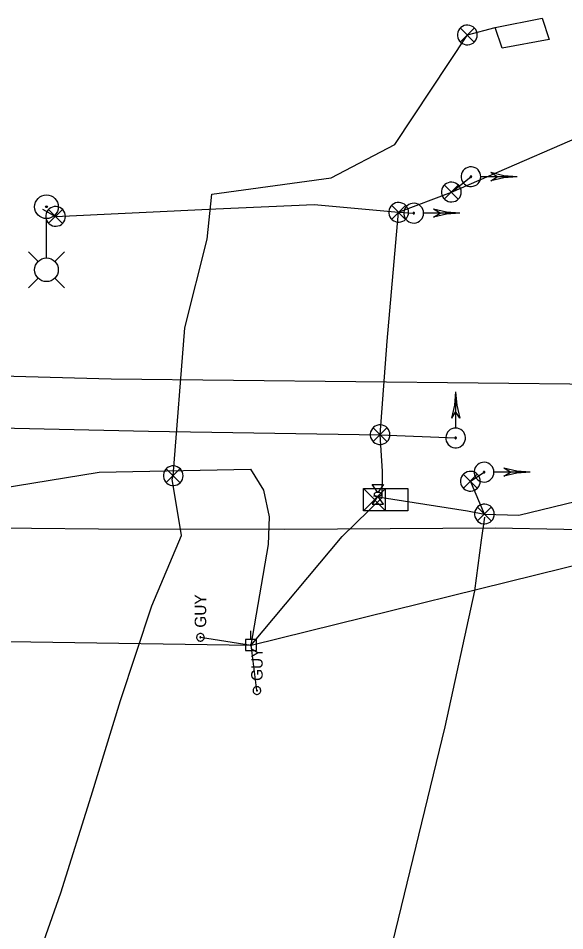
# Model space of a CAD drawing. Extents: x 596028 to 606371, y 330010 to 403088.
# Drawn here: x 602875.8 to 603058.7, y 365934.8 to 366240.1 of the extents above; entities that cross this region are included whole.
import ezdxf

# ---------------------------------------------------------------- set-up
doc = ezdxf.new("R2010")
doc.units = 0
for name, color, linetype in [('E_FTMS', 7, 'Continuous'), ('E_FTMS_Conduit', 7, 'Continuous'), ('E_FTMS_Loop', 7, 'Continuous'), ('E_LTG', 7, 'Continuous'), ('E_LTG_CID', 7, 'Continuous'), ('E_SIG', 7, 'Continuous'), ('E_SIG_Conduit', 7, 'Continuous'), ('E_UTL_E_Bold', 7, 'Continuous'), ('E_UTL_E_UG', 7, 'Continuous'), ('E_UTL_EGuyWire', 7, 'Continuous'), ('E_UTL_EPowerPole', 7, 'Continuous'), ('E_UTL_G_UG', 7, 'Continuous'), ('E_UTL_Overhead', 7, 'Continuous'), ('E_UTL_T_UG', 7, 'Continuous'), ('E_UTL_TV_UG', 7, 'Continuous')]:
    doc.layers.add(name, color=color, linetype=linetype)

msp = doc.modelspace()

# ---------------------------------------------------------------- linework, layer by layer
at = {"layer": 'E_FTMS'}
for points in [[(603029.39, 366234.52), (603029.33, 366235.14), (603029.16, 366235.74), (603028.87, 366236.3), (603028.48, 366236.8), (603028.01, 366237.21), (603027.46, 366237.52), (603026.87, 366237.72), (603026.25, 366237.81), (603025.62, 366237.78), (603025.01, 366237.64), (603024.44, 366237.38), (603023.93, 366237.01), (603023.5, 366236.56), (603023.16, 366236.03), (603022.93, 366235.45), (603022.81, 366234.83), (603022.81, 366234.2), (603022.93, 366233.59), (603023.16, 366233.01), (603023.5, 366232.48), (603023.93, 366232.02), (603024.44, 366231.66), (603025.01, 366231.4), (603025.62, 366231.25), (603026.25, 366231.22), (603026.87, 366231.31), (603027.46, 366231.52), (603028.01, 366231.83), (603028.48, 366232.24), (603028.87, 366232.73), (603029.16, 366233.29), (603029.33, 366233.89), (603029.39, 366234.52)], [(603028.36, 366236.85), (603023.75, 366232.2)], [(603023.75, 366236.8), (603028.4, 366232.15)], [(602930.99, 366087.04), (602930.93, 366087.66), (602930.75, 366088.27), (602930.46, 366088.82), (602930.07, 366089.32), (602929.6, 366089.73), (602929.06, 366090.04), (602928.46, 366090.25), (602927.84, 366090.34), (602927.22, 366090.31), (602926.61, 366090.16), (602926.04, 366089.9), (602925.52, 366089.53), (602925.09, 366089.08), (602924.75, 366088.55), (602924.52, 366087.97), (602924.4, 366087.35), (602924.4, 366086.73), (602924.52, 366086.11), (602924.75, 366085.53), (602925.09, 366085), (602925.52, 366084.54), (602926.04, 366084.18), (602926.61, 366083.92), (602927.22, 366083.77), (602927.84, 366083.74), (602928.46, 366083.83), (602929.06, 366084.04), (602929.6, 366084.35), (602930.07, 366084.76), (602930.46, 366085.25), (602930.75, 366085.81), (602930.93, 366086.41), (602930.99, 366087.04)], [(602929.95, 366089.37), (602925.34, 366084.72)], [(602925.34, 366089.33), (602929.99, 366084.67)]]:
    msp.add_lwpolyline(points, dxfattribs=at)
at = {"layer": 'E_FTMS_Conduit'}
for points in [[(602940.64, 366181.21), (602980.52, 366186.77), (603001.79, 366197.83), (603026.09, 366234.52)], [(602927.68, 366087.04), (602931.53, 366136.5), (602939.06, 366166.21), (602940.64, 366181.21)], [(602699.16, 365820.35), (602836.92, 365820.83), (602847.01, 365833.53), (602856.6, 365854.47), (602857.71, 365855.81), (602865.1, 365875.89), (602876.63, 365909.14), (602890.09, 365947.43), (602900.2, 365979.8), (602910.08, 366011.82), (602920.51, 366043.52), (602930.47, 366067.03), (602927.37, 366085.86), (602927.68, 366087.04)]]:
    msp.add_lwpolyline(points, dxfattribs=at)
at = {"layer": 'E_FTMS_Loop'}
for points in [[(603035.36, 366236.97), (603051.08, 366240.12), (603053.5, 366233.02), (603037.7, 366230.11), (603035.36, 366236.97)], [(603026.09, 366234.52), (603035.36, 366236.97)]]:
    msp.add_lwpolyline(points, dxfattribs=at)
at = {"layer": 'E_LTG'}
for points in [[(602885.29, 366159.97), (602885.29, 366173.02)], [(602882.52, 366158.71), (602879.29, 366161.94)], [(602888.06, 366158.71), (602891.29, 366161.94)], [(602882.52, 366153.17), (602879.29, 366149.94)], [(602888.06, 366153.17), (602891.29, 366149.94)]]:
    msp.add_lwpolyline(points, dxfattribs=at)
for centre, radius in [((602885.29, 366177.04), 3.96), ((602885.29, 366177.04), 0.303), ((602885.29, 366155.94), 3.96)]:
    msp.add_circle(centre, radius, dxfattribs=at)
at = {"layer": 'E_LTG_CID'}
msp.add_lwpolyline([(602883.92, 366176.22), (602888.35, 366173.82), (602941.99, 366176.37), (602974.81, 366177.82), (603003.1, 366175.18)], dxfattribs=at)
at = {"layer": 'E_SIG'}
for points in [[(603030.59, 366187.1), (603030.53, 366187.72), (603030.35, 366188.33), (603030.06, 366188.88), (603029.68, 366189.38), (603029.2, 366189.79), (603028.66, 366190.1), (603028.07, 366190.31), (603027.44, 366190.4), (603026.82, 366190.37), (603026.21, 366190.22), (603025.64, 366189.96), (603025.13, 366189.59), (603024.69, 366189.14), (603024.35, 366188.61), (603024.12, 366188.03), (603024, 366187.41), (603024, 366186.79), (603024.12, 366186.17), (603024.35, 366185.59), (603024.69, 366185.06), (603025.13, 366184.6), (603025.64, 366184.24), (603026.21, 366183.98), (603026.82, 366183.83), (603027.44, 366183.8), (603028.07, 366183.89), (603028.66, 366184.1), (603029.2, 366184.41), (603029.68, 366184.82), (603030.06, 366185.31), (603030.35, 366185.87), (603030.53, 366186.47), (603030.59, 366187.1)], [(603020.74, 366181.96), (603027.29, 366187.1)], [(603027.54, 366187.1), (603027.53, 366187.15), (603027.52, 366187.19), (603027.5, 366187.24), (603027.47, 366187.27), (603027.43, 366187.3), (603027.39, 366187.33), (603027.35, 366187.34), (603027.3, 366187.35), (603027.25, 366187.35), (603027.2, 366187.34), (603027.16, 366187.32), (603027.12, 366187.29), (603027.09, 366187.25), (603027.06, 366187.21), (603027.04, 366187.17), (603027.04, 366187.12), (603027.04, 366187.07), (603027.04, 366187.03), (603027.06, 366186.98), (603027.09, 366186.94), (603027.12, 366186.91), (603027.16, 366186.88), (603027.2, 366186.86), (603027.25, 366186.85), (603027.3, 366186.85), (603027.35, 366186.85), (603027.39, 366186.87), (603027.43, 366186.89), (603027.47, 366186.92), (603027.5, 366186.96), (603027.52, 366187.01), (603027.53, 366187.05), (603027.54, 366187.1)], [(603042.69, 366187.1), (603030.65, 366187.1)], [(603042.69, 366187.1), (603038.23, 366187.44), (603033.89, 366188.47)], [(603036.09, 366187.1), (603033.89, 366188.47)], [(603042.69, 366187.1), (603038.23, 366186.75), (603033.89, 366185.72)], [(603033.89, 366185.73), (603036.09, 366187.1)], [(603024.04, 366181.96), (603023.98, 366182.58), (603023.81, 366183.18), (603023.52, 366183.74), (603023.13, 366184.24), (603022.66, 366184.65), (603022.11, 366184.96), (603021.52, 366185.16), (603020.9, 366185.25), (603020.27, 366185.22), (603019.66, 366185.08), (603019.09, 366184.82), (603018.58, 366184.45), (603018.15, 366184), (603017.81, 366183.47), (603017.58, 366182.89), (603017.46, 366182.27), (603017.46, 366181.64), (603017.58, 366181.03), (603017.81, 366180.45), (603018.15, 366179.92), (603018.58, 366179.46), (603019.09, 366179.1), (603019.66, 366178.84), (603020.27, 366178.69), (603020.9, 366178.66), (603021.52, 366178.75), (603022.11, 366178.96), (603022.66, 366179.27), (603023.13, 366179.68), (603023.52, 366180.17), (603023.81, 366180.73), (603023.98, 366181.33), (603024.04, 366181.96)], [(603023.01, 366184.29), (603018.4, 366179.64)], [(603018.4, 366184.24), (603023.05, 366179.59)], [(603006.4, 366175.18), (603006.34, 366175.8), (603006.17, 366176.4), (603005.88, 366176.96), (603005.49, 366177.46), (603005.02, 366177.87), (603004.47, 366178.18), (603003.88, 366178.38), (603003.26, 366178.47), (603002.63, 366178.44), (603002.02, 366178.3), (603001.45, 366178.04), (603000.94, 366177.67), (603000.51, 366177.22), (603000.17, 366176.69), (602999.94, 366176.11), (602999.82, 366175.49), (602999.82, 366174.86), (602999.94, 366174.25), (603000.17, 366173.67), (603000.51, 366173.14), (603000.94, 366172.68), (603001.45, 366172.32), (603002.02, 366172.06), (603002.63, 366171.91), (603003.26, 366171.88), (603003.88, 366171.97), (603004.47, 366172.18), (603005.02, 366172.49), (603005.49, 366172.9), (603005.88, 366173.39), (603006.17, 366173.95), (603006.34, 366174.55), (603006.4, 366175.18)], [(603011.44, 366174.9), (603011.38, 366175.52), (603011.2, 366176.13), (603010.91, 366176.68), (603010.53, 366177.18), (603010.05, 366177.59), (603009.51, 366177.9), (603008.92, 366178.11), (603008.3, 366178.2), (603007.67, 366178.17), (603007.06, 366178.02), (603006.49, 366177.76), (603005.98, 366177.39), (603005.54, 366176.94), (603005.2, 366176.41), (603004.97, 366175.83), (603004.85, 366175.21), (603004.85, 366174.59), (603004.97, 366173.97), (603005.2, 366173.39), (603005.54, 366172.86), (603005.98, 366172.41), (603006.49, 366172.04), (603007.06, 366171.78), (603007.67, 366171.63), (603008.3, 366171.6), (603008.92, 366171.69), (603009.51, 366171.9), (603010.05, 366172.21), (603010.53, 366172.62), (603010.91, 366173.12), (603011.2, 366173.67), (603011.38, 366174.28), (603011.44, 366174.9)], [(602891.65, 366173.82), (602891.59, 366174.44), (602891.42, 366175.04), (602891.13, 366175.6), (602890.74, 366176.1), (602890.27, 366176.51), (602889.73, 366176.82), (602889.13, 366177.02), (602888.51, 366177.11), (602887.88, 366177.08), (602887.27, 366176.94), (602886.7, 366176.68), (602886.19, 366176.31), (602885.76, 366175.86), (602885.42, 366175.33), (602885.19, 366174.75), (602885.07, 366174.13), (602885.07, 366173.5), (602885.19, 366172.89), (602885.42, 366172.31), (602885.76, 366171.78), (602886.19, 366171.32), (602886.7, 366170.96), (602887.27, 366170.7), (602887.88, 366170.55), (602888.51, 366170.52), (602889.13, 366170.61), (602889.73, 366170.82), (602890.27, 366171.13), (602890.74, 366171.54), (602891.13, 366172.03), (602891.42, 366172.59), (602891.59, 366173.19), (602891.65, 366173.82)], [(602890.62, 366176.15), (602886.01, 366171.5)], [(602886.01, 366176.1), (602890.66, 366171.45)], [(603005.37, 366177.51), (603000.76, 366172.86)], [(603000.76, 366177.46), (603005.41, 366172.81)], [(603003.1, 366175.18), (603008.14, 366174.9)], [(603008.39, 366174.9), (603008.39, 366174.95), (603008.37, 366174.99), (603008.35, 366175.04), (603008.32, 366175.07), (603008.28, 366175.11), (603008.24, 366175.13), (603008.2, 366175.15), (603008.15, 366175.15), (603008.1, 366175.15), (603008.06, 366175.14), (603008.01, 366175.12), (603007.97, 366175.09), (603007.94, 366175.06), (603007.91, 366175.02), (603007.9, 366174.97), (603007.89, 366174.92), (603007.89, 366174.88), (603007.9, 366174.83), (603007.91, 366174.78), (603007.94, 366174.74), (603007.97, 366174.71), (603008.01, 366174.68), (603008.06, 366174.66), (603008.1, 366174.65), (603008.15, 366174.65), (603008.2, 366174.65), (603008.24, 366174.67), (603008.28, 366174.69), (603008.32, 366174.73), (603008.35, 366174.76), (603008.37, 366174.81), (603008.39, 366174.85), (603008.39, 366174.9)], [(603023.54, 366174.9), (603011.5, 366174.9)], [(603016.94, 366174.9), (603014.74, 366176.28)], [(603023.54, 366174.9), (603019.08, 366175.25), (603014.74, 366176.27)], [(603023.54, 366174.9), (603019.08, 366174.55), (603014.74, 366173.52)], [(603014.74, 366173.53), (603016.94, 366174.9)], [(603022.16, 366115.1), (603021.82, 366110.64), (603020.79, 366106.3)], [(603022.16, 366115.1), (603022.16, 366103.05)], [(603022.16, 366115.1), (603022.51, 366110.64), (603023.54, 366106.3)], [(603022.16, 366108.5), (603020.79, 366106.3)], [(603023.53, 366106.3), (603022.16, 366108.5)], [(603000.19, 366100.78), (603000.13, 366101.4), (602999.96, 366102), (602999.67, 366102.56), (602999.28, 366103.06), (602998.81, 366103.47), (602998.26, 366103.78), (602997.67, 366103.98), (602997.05, 366104.07), (602996.42, 366104.04), (602995.81, 366103.9), (602995.24, 366103.64), (602994.73, 366103.27), (602994.3, 366102.82), (602993.96, 366102.29), (602993.73, 366101.71), (602993.61, 366101.09), (602993.61, 366100.46), (602993.73, 366099.85), (602993.96, 366099.27), (602994.3, 366098.74), (602994.73, 366098.28), (602995.24, 366097.92), (602995.81, 366097.66), (602996.42, 366097.51), (602997.05, 366097.48), (602997.67, 366097.57), (602998.26, 366097.78), (602998.81, 366098.09), (602999.28, 366098.5), (602999.67, 366098.99), (602999.96, 366099.55), (603000.13, 366100.15), (603000.19, 366100.78)], [(602999.16, 366103.11), (602994.55, 366098.46)], [(602994.55, 366103.07), (602999.2, 366098.41)], [(603022.16, 366103), (603021.54, 366102.94), (603020.93, 366102.76), (603020.38, 366102.47), (603019.88, 366102.08), (603019.47, 366101.61), (603019.16, 366101.07), (603018.95, 366100.47), (603018.87, 366099.85), (603018.9, 366099.23), (603019.04, 366098.62), (603019.3, 366098.05), (603019.67, 366097.53), (603020.12, 366097.1), (603020.65, 366096.76), (603021.23, 366096.53), (603021.85, 366096.41), (603022.48, 366096.41), (603023.09, 366096.53), (603023.67, 366096.76), (603024.2, 366097.1), (603024.66, 366097.53), (603025.02, 366098.05), (603025.28, 366098.62), (603025.43, 366099.23), (603025.46, 366099.85), (603025.37, 366100.47), (603025.16, 366101.07), (603024.85, 366101.61), (603024.44, 366102.08), (603023.95, 366102.47), (603023.39, 366102.76), (603022.79, 366102.94), (603022.16, 366103)], [(603022.16, 366099.95), (603022.11, 366099.94), (603022.07, 366099.93), (603022.02, 366099.91), (603021.99, 366099.88), (603021.96, 366099.84), (603021.93, 366099.8), (603021.92, 366099.76), (603021.91, 366099.71), (603021.91, 366099.66), (603021.92, 366099.61), (603021.94, 366099.57), (603021.97, 366099.53), (603022.01, 366099.5), (603022.05, 366099.47), (603022.09, 366099.45), (603022.14, 366099.44), (603022.19, 366099.44), (603022.23, 366099.45), (603022.28, 366099.47), (603022.32, 366099.5), (603022.35, 366099.53), (603022.38, 366099.57), (603022.4, 366099.61), (603022.41, 366099.66), (603022.41, 366099.71), (603022.41, 366099.76), (603022.39, 366099.8), (603022.37, 366099.84), (603022.34, 366099.88), (603022.3, 366099.91), (603022.26, 366099.93), (603022.21, 366099.94), (603022.16, 366099.95)], [(603034.97, 366088.23), (603034.91, 366088.86), (603034.73, 366089.46), (603034.45, 366090.02), (603034.06, 366090.51), (603033.58, 366090.92), (603033.04, 366091.23), (603032.45, 366091.44), (603031.83, 366091.53), (603031.2, 366091.5), (603030.59, 366091.35), (603030.02, 366091.09), (603029.51, 366090.73), (603029.08, 366090.27), (603028.74, 366089.74), (603028.5, 366089.16), (603028.39, 366088.55), (603028.39, 366087.92), (603028.5, 366087.3), (603028.74, 366086.72), (603029.08, 366086.19), (603029.51, 366085.74), (603030.02, 366085.37), (603030.59, 366085.11), (603031.2, 366084.97), (603031.83, 366084.94), (603032.45, 366085.03), (603033.04, 366085.23), (603033.58, 366085.54), (603034.06, 366085.96), (603034.45, 366086.45), (603034.73, 366087.01), (603034.91, 366087.61), (603034.97, 366088.23)], [(603047.07, 366088.23), (603042.62, 366088.58), (603038.27, 366089.61)], [(603040.47, 366088.23), (603038.27, 366089.61)], [(603030.4, 366085.2), (603030.34, 366085.82), (603030.17, 366086.42), (603029.88, 366086.98), (603029.49, 366087.48), (603029.02, 366087.89), (603028.47, 366088.2), (603027.88, 366088.41), (603027.26, 366088.49), (603026.63, 366088.46), (603026.02, 366088.32), (603025.45, 366088.06), (603024.94, 366087.69), (603024.51, 366087.24), (603024.17, 366086.71), (603023.94, 366086.13), (603023.82, 366085.51), (603023.82, 366084.88), (603023.94, 366084.27), (603024.17, 366083.69), (603024.51, 366083.16), (603024.94, 366082.7), (603025.45, 366082.34), (603026.02, 366082.08), (603026.63, 366081.93), (603027.26, 366081.9), (603027.88, 366081.99), (603028.47, 366082.2), (603029.02, 366082.51), (603029.49, 366082.92), (603029.88, 366083.41), (603030.17, 366083.97), (603030.34, 366084.57), (603030.4, 366085.2)], [(603029.37, 366087.53), (603024.76, 366082.88)], [(603024.76, 366087.49), (603029.41, 366082.83)], [(603031.92, 366088.23), (603031.92, 366088.28), (603031.91, 366088.33), (603031.88, 366088.37), (603031.85, 366088.41), (603031.82, 366088.44), (603031.78, 366088.46), (603031.73, 366088.48), (603031.68, 366088.48), (603031.63, 366088.48), (603031.59, 366088.47), (603031.54, 366088.45), (603031.51, 366088.42), (603031.47, 366088.39), (603031.45, 366088.35), (603031.43, 366088.3), (603031.42, 366088.26), (603031.42, 366088.21), (603031.43, 366088.16), (603031.45, 366088.12), (603031.47, 366088.08), (603031.51, 366088.04), (603031.54, 366088.01), (603031.59, 366087.99), (603031.63, 366087.98), (603031.68, 366087.98), (603031.73, 366087.99), (603031.78, 366088), (603031.82, 366088.03), (603031.85, 366088.06), (603031.88, 366088.1), (603031.91, 366088.14), (603031.92, 366088.18), (603031.92, 366088.23)], [(603047.07, 366088.23), (603035.03, 366088.23)], [(603047.07, 366088.23), (603042.62, 366087.89), (603038.27, 366086.86)], [(603038.27, 366086.86), (603040.47, 366088.23)], [(602991.33, 366075.34), (602991.33, 366082.77)], [(602991.33, 366082.77), (603006.18, 366082.77)], [(602998.75, 366082.77), (602991.33, 366075.34)], [(602991.33, 366082.77), (602998.75, 366075.34)], [(602998.75, 366075.34), (602998.75, 366082.77)], [(603006.18, 366082.77), (603006.18, 366075.34)], [(602998.75, 366079.05), (602998.75, 366079.05)], [(603035.09, 366074.23), (603035.03, 366074.85), (603034.86, 366075.45), (603034.57, 366076.01), (603034.18, 366076.51), (603033.71, 366076.92), (603033.16, 366077.23), (603032.57, 366077.44), (603031.95, 366077.52), (603031.32, 366077.49), (603030.71, 366077.35), (603030.14, 366077.09), (603029.63, 366076.72), (603029.2, 366076.27), (603028.86, 366075.74), (603028.63, 366075.16), (603028.51, 366074.54), (603028.51, 366073.91), (603028.63, 366073.3), (603028.86, 366072.72), (603029.2, 366072.19), (603029.63, 366071.73), (603030.14, 366071.37), (603030.71, 366071.11), (603031.32, 366070.96), (603031.95, 366070.93), (603032.57, 366071.02), (603033.16, 366071.23), (603033.71, 366071.54), (603034.18, 366071.95), (603034.57, 366072.44), (603034.86, 366073), (603035.03, 366073.6), (603035.09, 366074.23)], [(603006.18, 366075.34), (602991.33, 366075.34)], [(603034.06, 366076.56), (603029.45, 366071.91)], [(603029.45, 366076.52), (603034.1, 366071.86)]]:
    msp.add_lwpolyline(points, dxfattribs=at)
at = {"layer": 'E_SIG_Conduit'}
for points in [[(603020.74, 366181.96), (603078.91, 366207.13)], [(602997.62, 366079.73), (602997.74, 366088.56), (602996.89, 366100.78), (602999.27, 366132.06), (603003.1, 366175.18), (603020.74, 366181.96)], [(602997.62, 366079.73), (603026.16, 366075.28), (603031.79, 366074.23), (603043.35, 366073.86), (603074.04, 366081.34), (603108.52, 366090.61), (603119.59, 366091.55), (603121.22, 366093.13), (603109.8, 366162.69), (603114.03, 366160.44)], [(602689.53, 366103.64), (602775.43, 366103.64), (602859.52, 366103.24), (602919.4, 366101.95), (602996.89, 366100.78)], [(602996.89, 366100.78), (603022.16, 366099.69)], [(603031.79, 366074.23), (603027.1, 366085.2), (603031.67, 366088.23)], [(602994.65, 366080.36), (602997.62, 366079.73)], [(602967.35, 365804.78), (602970.96, 365825.21), (602983.61, 365863.84), (603000.16, 365926.89), (603018.7, 366002.99), (603028.62, 366048.51), (603030.81, 366065.43), (603031.92, 366073.14)]]:
    msp.add_lwpolyline(points, dxfattribs=at)
at = {"layer": 'E_UTL_E_Bold'}
for points in [[(602994.23, 366084.14), (602998.04, 366084.14)], [(602996.14, 366081.48), (602994.23, 366084.14)], [(602998.04, 366084.14), (602996.14, 366081.48)], [(602996.14, 366080.21), (602994.23, 366077.54)], [(602997.41, 366080.84), (602997.38, 366080.96), (602997.32, 366081.08), (602997.2, 366081.19), (602997.06, 366081.28), (602996.87, 366081.36), (602996.66, 366081.42), (602996.44, 366081.46), (602996.2, 366081.48), (602995.96, 366081.47), (602995.72, 366081.44), (602995.5, 366081.39), (602995.3, 366081.32), (602995.14, 366081.23), (602995.01, 366081.13), (602994.92, 366081.02), (602994.87, 366080.9), (602994.87, 366080.78), (602994.92, 366080.66), (602995.01, 366080.55), (602995.14, 366080.45), (602995.3, 366080.36), (602995.5, 366080.29), (602995.72, 366080.24), (602995.96, 366080.21), (602996.2, 366080.21), (602996.44, 366080.22), (602996.66, 366080.26), (602996.87, 366080.32), (602997.06, 366080.4), (602997.2, 366080.5), (602997.32, 366080.61), (602997.38, 366080.72), (602997.41, 366080.84)], [(602998.04, 366077.54), (602996.14, 366080.21)], [(602994.23, 366077.54), (602998.04, 366077.54)]]:
    msp.add_lwpolyline(points, dxfattribs=at)
at = {"layer": 'E_UTL_E_UG'}
msp.add_lwpolyline([(602953.71, 366030.37), (602984.22, 366066.75), (602997.62, 366079.73)], dxfattribs=at)
at = {"layer": 'E_UTL_EGuyWire'}
for p in [(602936.78, 366032.98), (602955.69, 366015.16)]:
    msp.add_line(p, (602953.71, 366030.37), dxfattribs=at)
for points in [[(602936.78, 366034.27), (602936.54, 366034.25), (602936.31, 366034.18), (602936.09, 366034.06), (602935.9, 366033.91), (602935.74, 366033.73), (602935.61, 366033.52), (602935.53, 366033.29), (602935.5, 366033.05), (602935.51, 366032.8), (602935.57, 366032.57), (602935.67, 366032.34), (602935.81, 366032.14), (602935.99, 366031.98), (602936.19, 366031.84), (602936.42, 366031.75), (602936.66, 366031.71), (602936.9, 366031.71), (602937.14, 366031.75), (602937.37, 366031.84), (602937.58, 366031.98), (602937.75, 366032.14), (602937.89, 366032.34), (602937.99, 366032.57), (602938.05, 366032.8), (602938.06, 366033.05), (602938.03, 366033.29), (602937.95, 366033.52), (602937.83, 366033.73), (602937.67, 366033.91), (602937.48, 366034.06), (602937.26, 366034.18), (602937.02, 366034.25), (602936.78, 366034.27)], [(602936.78, 366033.15), (602936.75, 366033.14), (602936.72, 366033.13), (602936.7, 366033.12), (602936.67, 366033.1), (602936.65, 366033.08), (602936.64, 366033.05), (602936.63, 366033.02), (602936.62, 366032.99), (602936.62, 366032.96), (602936.63, 366032.93), (602936.64, 366032.9), (602936.66, 366032.88), (602936.68, 366032.86), (602936.71, 366032.84), (602936.74, 366032.83), (602936.77, 366032.83), (602936.8, 366032.83), (602936.83, 366032.83), (602936.86, 366032.84), (602936.88, 366032.86), (602936.9, 366032.88), (602936.92, 366032.9), (602936.93, 366032.93), (602936.94, 366032.96), (602936.94, 366032.99), (602936.94, 366033.02), (602936.93, 366033.05), (602936.91, 366033.08), (602936.89, 366033.1), (602936.87, 366033.12), (602936.84, 366033.13), (602936.81, 366033.14), (602936.78, 366033.15)], [(602955.69, 366016.45), (602955.44, 366016.43), (602955.21, 366016.36), (602954.99, 366016.24), (602954.8, 366016.09), (602954.64, 366015.91), (602954.52, 366015.7), (602954.44, 366015.47), (602954.4, 366015.23), (602954.42, 366014.98), (602954.47, 366014.75), (602954.57, 366014.52), (602954.72, 366014.32), (602954.89, 366014.16), (602955.1, 366014.02), (602955.32, 366013.93), (602955.56, 366013.89), (602955.81, 366013.89), (602956.05, 366013.93), (602956.27, 366014.02), (602956.48, 366014.16), (602956.66, 366014.32), (602956.8, 366014.52), (602956.9, 366014.75), (602956.96, 366014.98), (602956.97, 366015.23), (602956.93, 366015.47), (602956.85, 366015.7), (602956.73, 366015.91), (602956.57, 366016.09), (602956.38, 366016.24), (602956.16, 366016.36), (602955.93, 366016.43), (602955.69, 366016.45)], [(602955.69, 366015.33), (602955.66, 366015.32), (602955.63, 366015.31), (602955.6, 366015.3), (602955.58, 366015.28), (602955.56, 366015.26), (602955.54, 366015.23), (602955.53, 366015.2), (602955.53, 366015.17), (602955.53, 366015.14), (602955.53, 366015.11), (602955.55, 366015.08), (602955.56, 366015.06), (602955.59, 366015.04), (602955.61, 366015.02), (602955.64, 366015.01), (602955.67, 366015.01), (602955.7, 366015.01), (602955.73, 366015.01), (602955.76, 366015.02), (602955.79, 366015.04), (602955.81, 366015.06), (602955.82, 366015.08), (602955.84, 366015.11), (602955.84, 366015.14), (602955.85, 366015.17), (602955.84, 366015.2), (602955.83, 366015.23), (602955.82, 366015.26), (602955.8, 366015.28), (602955.77, 366015.3), (602955.75, 366015.31), (602955.72, 366015.32), (602955.69, 366015.33)]]:
    msp.add_lwpolyline(points, dxfattribs=at)
at = {"layer": 'E_UTL_EPowerPole'}
for points in [[(602953.67, 366032.21), (602953.67, 366035.12)], [(602955.52, 366032.21), (602951.83, 366032.21)], [(602951.83, 366032.21), (602951.83, 366028.52)], [(602955.52, 366028.52), (602955.52, 366032.21)], [(602951.83, 366028.52), (602955.52, 366028.52)], [(602953.94, 366030.37), (602953.94, 366030.42), (602953.93, 366030.46), (602953.91, 366030.5), (602953.88, 366030.54), (602953.84, 366030.57), (602953.81, 366030.59), (602953.76, 366030.6), (602953.72, 366030.61), (602953.67, 366030.61), (602953.63, 366030.6), (602953.59, 366030.58), (602953.55, 366030.55), (602953.52, 366030.52), (602953.49, 366030.48), (602953.48, 366030.44), (602953.47, 366030.39), (602953.47, 366030.35), (602953.48, 366030.3), (602953.49, 366030.26), (602953.52, 366030.22), (602953.55, 366030.19), (602953.59, 366030.17), (602953.63, 366030.15), (602953.67, 366030.14), (602953.72, 366030.13), (602953.76, 366030.14), (602953.81, 366030.16), (602953.84, 366030.18), (602953.88, 366030.21), (602953.91, 366030.24), (602953.93, 366030.28), (602953.94, 366030.33), (602953.94, 366030.37)]]:
    msp.add_lwpolyline(points, dxfattribs=at)
at = {"layer": 'E_UTL_G_UG'}
msp.add_lwpolyline([(602064.65, 366129.33), (602159.75, 366129.18), (602186.46, 366129.51), (602351.38, 366125.7), (602670.13, 366121.01), (602772.38, 366123.19), (602906.89, 366119.45), (603193.33, 366116.32), (603228.66, 366114.99), (603341.11, 366111.13), (603400.82, 366108.8), (603461.16, 366107.3), (603499.17, 366106.9), (603544.47, 366106.13), (603614.76, 366105.01), (603698.76, 366104.03), (603783.07, 366102.8), (603815.22, 366102.1), (603848.85, 366101.72), (603872.94, 366101.46), (603913.18, 366100.92), (604019.09, 366099.63), (604048.66, 366099.45), (604073.49, 366098.99)], dxfattribs=at)
at = {"layer": 'E_UTL_Overhead'}
msp.add_lwpolyline([(601249.7, 366078.68), (601344.65, 366080.23), (601543.43, 366080.93), (601669.7, 366081.28), (601780.71, 366081.68), (601890.31, 366081.76), (601961.16, 366077.77), (602036.2, 366067.33), (602181.58, 366085.08), (602296.72, 366081.44), (602344.56, 366079.52), (602371.94, 366078.93), (602585.07, 366035.91), (602953.71, 366030.37), (603201.09, 366091.48), (603317.6, 366100.34), (603443.01, 366096.25), (603471.34, 366095.25), (603557.26, 366094.43), (603700.38, 366092.15), (603857.89, 366090.59), (604035.11, 366088.93), (604164.86, 366086.71)], dxfattribs=at)
at = {"layer": 'E_UTL_T_UG'}
msp.add_lwpolyline([(602077.12, 366088.3), (602167.89, 366087.15), (602223.02, 366088.09), (602291.54, 366086.19), (602373.64, 366084.29), (602509.94, 366076.82), (602670.58, 366073.08), (602776.07, 366070.69), (602857.72, 366069.77), (602902.66, 366069.31), (602964.99, 366069.18), (603035.54, 366069.6), (603104.02, 366068.3)], dxfattribs=at)
at = {"layer": 'E_UTL_TV_UG'}
for points in [[(602585.07, 366035.91), (602573.94, 366055.01), (602566.64, 366075.34), (602565.94, 366088), (602571.97, 366094.41), (602616.6, 366096.13), (602661.22, 366094.07), (602685.93, 366084.89), (602696.84, 366080.51), (602782.91, 366077.67), (602858.42, 366081.01), (602902.89, 366088.18), (602953.61, 366089.26)], [(602953.71, 366030.37), (602959.58, 366064.01), (602959.94, 366073.34), (602957.98, 366082.21), (602953.61, 366089.26)]]:
    msp.add_lwpolyline(points, dxfattribs=at)

# ---------------------------------------------------------------- texts
at = {"layer": 'E_UTL_EGuyWire'}
for p in [(602938.71, 366036.19), (602957.61, 366018.37)]:
    msp.add_text('GUY', height=3.85, rotation=90, dxfattribs=at).set_placement(p)

doc.saveas('drawing.dxf')
